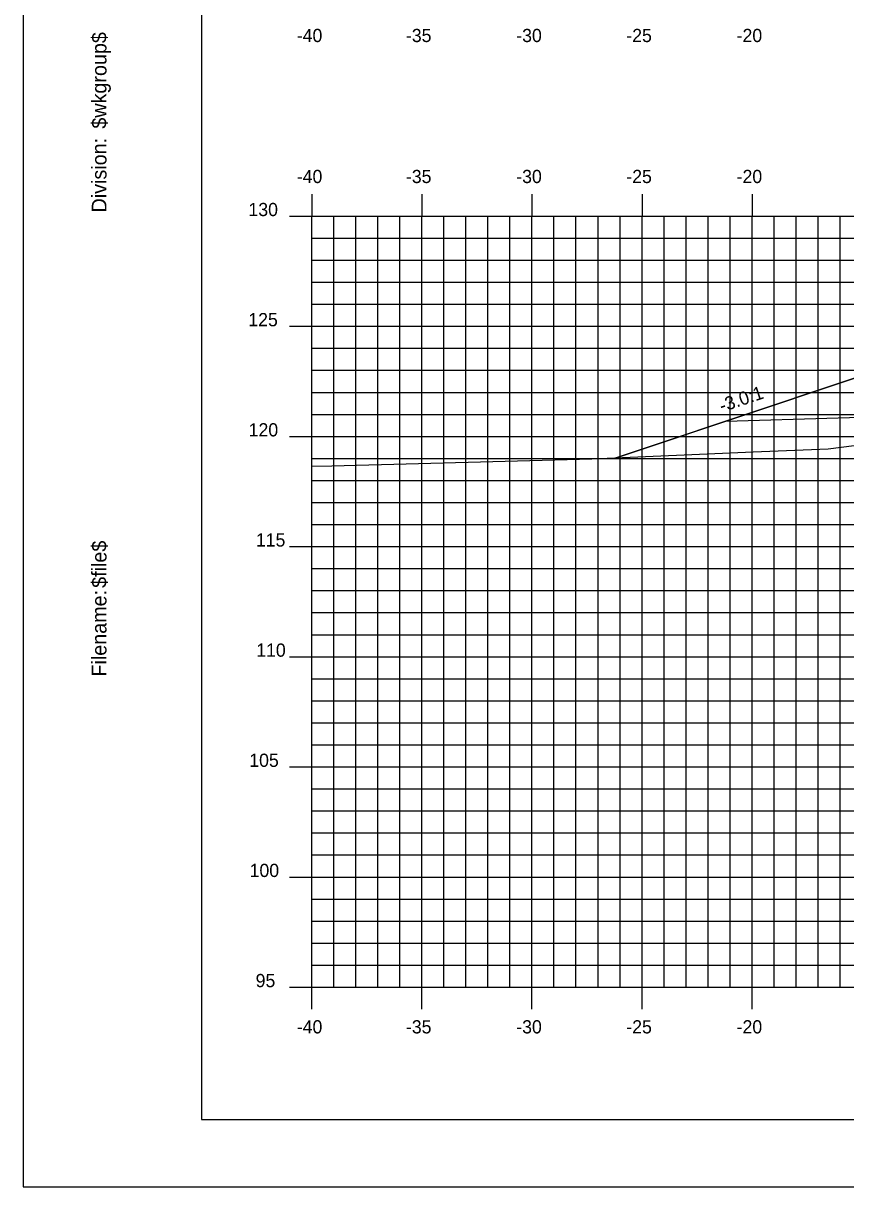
# Model space of a CAD drawing. Extents: x 850598 to 870284, y 366541 to 366651.
# Drawn here: x 855032.9 to 855070.3, y 366541.2 to 366594 of the extents above; entities that cross this region are included whole.
import ezdxf

# ---------------------------------------------------------------- set-up
doc = ezdxf.new("R2010")
doc.units = 0
for name, color, linetype in [('ANNOTATION', 7, 'Continuous'), ('BORDER', 7, 'Continuous'), ('D_Roadway_Centerline', 7, 'Continuous'), ('D_Roadway_SlopeLines', 7, 'Continuous'), ('D_Roadway_SubGrade', 7, 'Continuous'), ('H_V ANNOTATION', 7, 'Continuous'), ('MAJOR', 7, 'Continuous'), ('MINOR', 7, 'Continuous'), ('PLOT BOUNDARY', 7, 'Continuous'), ('S_Roadway_Centerline', 7, 'Continuous')]:
    doc.layers.add(name, color=color, linetype=linetype)

msp = doc.modelspace()

# ---------------------------------------------------------------- linework, layer by layer
at = {"layer": 'BORDER'}
for p, q in [((855041.028, 366649.225), (855041.028, 366544.225)), ((855041.028, 366544.225), (855201.028, 366544.225))]:
    msp.add_line(p, q, dxfattribs=at)
at = {"layer": 'D_Roadway_Centerline'}
msp.add_lwpolyline([(855059.847, 366574.259), (855061.028, 366574.653), (855064.83, 366575.92), (855071.028, 366577.986), (855075.028, 366578.226), (855086.028, 366578.556), (855097.028, 366578.226), (855101.028, 366577.986), (855103.028, 366577.866), (855109.028, 366575.866), (855156.469, 366563.225), (855169.125, 366559.853), (855178.987, 366557.225), (855182.987, 366557.225)], dxfattribs=at)
at = {"layer": 'D_Roadway_SlopeLines'}
for points in [[(855075.028, 366578.226), (855071.028, 366577.986), (855061.028, 366574.653)], [(855061.028, 366574.653), (855059.847, 366574.259)]]:
    msp.add_lwpolyline(points, dxfattribs=at)
at = {"layer": 'D_Roadway_SubGrade'}
msp.add_lwpolyline([(855075.028, 366577.726), (855074.028, 366577.666), (855074.028, 366577.916), (855071.028, 366577.736), (855071.028, 366577.986), (855064.83, 366575.92), (855075.028, 366576.226)], close=True, dxfattribs=at)
at = {"layer": 'MAJOR'}
for p, q in [((855046.028, 366586.227), (855046.028, 366585.225)), ((855046.028, 366586.227), (855046.028, 366585.225)), ((855051.028, 366586.227), (855051.028, 366585.225)), ((855051.028, 366586.227), (855051.028, 366585.225)), ((855056.028, 366586.227), (855056.028, 366585.225)), ((855056.028, 366586.227), (855056.028, 366585.225)), ((855061.028, 366586.227), (855061.028, 366585.225)), ((855061.028, 366586.227), (855061.028, 366585.225)), ((855066.028, 366586.227), (855066.028, 366585.225)), ((855066.028, 366586.227), (855066.028, 366585.225)), ((855045.026, 366585.225), (855046.028, 366585.225)), ((855045.026, 366585.225), (855046.028, 366585.225)), ((855046.028, 366585.225), (855186.028, 366585.225)), ((855046.028, 366550.225), (855046.028, 366585.225)), ((855046.028, 366550.225), (855046.028, 366585.225)), ((855046.028, 366585.225), (855186.028, 366585.225)), ((855046.028, 366585.225), (855186.028, 366585.225)), ((855046.028, 366550.225), (855046.028, 366585.225)), ((855046.028, 366550.225), (855046.028, 366585.225)), ((855046.028, 366585.225), (855186.028, 366585.225)), ((855051.028, 366550.225), (855051.028, 366585.225)), ((855051.028, 366550.225), (855051.028, 366585.225)), ((855056.028, 366550.225), (855056.028, 366585.225)), ((855056.028, 366550.225), (855056.028, 366585.225)), ((855061.028, 366550.225), (855061.028, 366585.225)), ((855061.028, 366550.225), (855061.028, 366585.225)), ((855066.028, 366550.225), (855066.028, 366585.225)), ((855066.028, 366550.225), (855066.028, 366585.225)), ((855045.026, 366580.225), (855046.028, 366580.225)), ((855045.026, 366580.225), (855046.028, 366580.225)), ((855046.028, 366580.225), (855186.028, 366580.225)), ((855046.028, 366580.225), (855186.028, 366580.225)), ((855045.026, 366575.225), (855046.028, 366575.225)), ((855045.026, 366575.225), (855046.028, 366575.225)), ((855046.028, 366575.225), (855186.028, 366575.225)), ((855046.028, 366575.225), (855186.028, 366575.225)), ((855045.026, 366570.225), (855046.028, 366570.225)), ((855045.026, 366570.225), (855046.028, 366570.225)), ((855046.028, 366570.225), (855186.028, 366570.225)), ((855046.028, 366570.225), (855186.028, 366570.225)), ((855045.026, 366565.225), (855046.028, 366565.225)), ((855045.026, 366565.225), (855046.028, 366565.225)), ((855046.028, 366565.225), (855186.028, 366565.225)), ((855046.028, 366565.225), (855186.028, 366565.225)), ((855045.026, 366560.225), (855046.028, 366560.225)), ((855045.026, 366560.225), (855046.028, 366560.225)), ((855046.028, 366560.225), (855186.028, 366560.225)), ((855046.028, 366560.225), (855186.028, 366560.225)), ((855045.026, 366555.225), (855046.028, 366555.225)), ((855045.026, 366555.225), (855046.028, 366555.225)), ((855046.028, 366555.225), (855186.028, 366555.225)), ((855046.028, 366555.225), (855186.028, 366555.225)), ((855045.026, 366550.225), (855046.028, 366550.225)), ((855045.026, 366550.225), (855046.028, 366550.225)), ((855046.028, 366550.225), (855186.028, 366550.225)), ((855046.028, 366550.225), (855186.028, 366550.225)), ((855046.028, 366549.223), (855046.028, 366550.225)), ((855046.028, 366550.225), (855186.028, 366550.225)), ((855046.028, 366550.225), (855186.028, 366550.225)), ((855046.028, 366549.223), (855046.028, 366550.225)), ((855051.028, 366549.223), (855051.028, 366550.225)), ((855051.028, 366549.223), (855051.028, 366550.225)), ((855056.028, 366549.223), (855056.028, 366550.225)), ((855056.028, 366549.223), (855056.028, 366550.225)), ((855061.028, 366549.223), (855061.028, 366550.225)), ((855061.028, 366549.223), (855061.028, 366550.225)), ((855066.028, 366549.223), (855066.028, 366550.225)), ((855066.028, 366549.223), (855066.028, 366550.225))]:
    msp.add_line(p, q, dxfattribs=at)
at = {"layer": 'MINOR'}
for p, q in [((855047.028, 366550.225), (855047.028, 366585.225)), ((855047.028, 366550.225), (855047.028, 366585.225)), ((855048.028, 366550.225), (855048.028, 366585.225)), ((855048.028, 366550.225), (855048.028, 366585.225)), ((855049.028, 366550.225), (855049.028, 366585.225)), ((855049.028, 366550.225), (855049.028, 366585.225)), ((855050.028, 366550.225), (855050.028, 366585.225)), ((855050.028, 366550.225), (855050.028, 366585.225)), ((855052.028, 366550.225), (855052.028, 366585.225)), ((855052.028, 366550.225), (855052.028, 366585.225)), ((855053.028, 366550.225), (855053.028, 366585.225)), ((855053.028, 366550.225), (855053.028, 366585.225)), ((855054.028, 366550.225), (855054.028, 366585.225)), ((855054.028, 366550.225), (855054.028, 366585.225)), ((855055.028, 366550.225), (855055.028, 366585.225)), ((855055.028, 366550.225), (855055.028, 366585.225)), ((855057.028, 366550.225), (855057.028, 366585.225)), ((855057.028, 366550.225), (855057.028, 366585.225)), ((855058.028, 366550.225), (855058.028, 366585.225)), ((855058.028, 366550.225), (855058.028, 366585.225)), ((855059.028, 366550.225), (855059.028, 366585.225)), ((855059.028, 366550.225), (855059.028, 366585.225)), ((855060.028, 366550.225), (855060.028, 366585.225)), ((855060.028, 366550.225), (855060.028, 366585.225)), ((855062.028, 366550.225), (855062.028, 366585.225)), ((855062.028, 366550.225), (855062.028, 366585.225)), ((855063.028, 366550.225), (855063.028, 366585.225)), ((855063.028, 366550.225), (855063.028, 366585.225)), ((855064.028, 366550.225), (855064.028, 366585.225)), ((855064.028, 366550.225), (855064.028, 366585.225)), ((855065.028, 366550.225), (855065.028, 366585.225)), ((855065.028, 366550.225), (855065.028, 366585.225)), ((855067.028, 366550.225), (855067.028, 366585.225)), ((855067.028, 366550.225), (855067.028, 366585.225)), ((855068.028, 366550.225), (855068.028, 366585.225)), ((855068.028, 366550.225), (855068.028, 366585.225)), ((855069.028, 366550.225), (855069.028, 366585.225)), ((855069.028, 366550.225), (855069.028, 366585.225)), ((855070.028, 366550.225), (855070.028, 366585.225)), ((855070.028, 366550.225), (855070.028, 366585.225)), ((855046.028, 366584.225), (855186.028, 366584.225)), ((855046.028, 366584.225), (855047.03, 366584.225)), ((855046.028, 366584.225), (855186.028, 366584.225)), ((855046.028, 366584.225), (855047.03, 366584.225)), ((855046.028, 366583.225), (855186.028, 366583.225)), ((855046.028, 366583.225), (855047.03, 366583.225)), ((855046.028, 366583.225), (855186.028, 366583.225)), ((855046.028, 366583.225), (855047.03, 366583.225)), ((855046.028, 366582.225), (855186.028, 366582.225)), ((855046.028, 366582.225), (855047.03, 366582.225)), ((855046.028, 366582.225), (855186.028, 366582.225)), ((855046.028, 366582.225), (855047.03, 366582.225)), ((855046.028, 366581.225), (855186.028, 366581.225)), ((855046.028, 366581.225), (855047.03, 366581.225)), ((855046.028, 366581.225), (855186.028, 366581.225)), ((855046.028, 366581.225), (855047.03, 366581.225)), ((855046.028, 366579.225), (855186.028, 366579.225)), ((855046.028, 366579.225), (855047.03, 366579.225)), ((855046.028, 366579.225), (855186.028, 366579.225)), ((855046.028, 366579.225), (855047.03, 366579.225)), ((855046.028, 366578.225), (855186.028, 366578.225)), ((855046.028, 366578.225), (855047.03, 366578.225)), ((855046.028, 366578.225), (855186.028, 366578.225)), ((855046.028, 366578.225), (855047.03, 366578.225)), ((855046.028, 366577.225), (855186.028, 366577.225)), ((855046.028, 366577.225), (855047.03, 366577.225)), ((855046.028, 366577.225), (855186.028, 366577.225)), ((855046.028, 366577.225), (855047.03, 366577.225)), ((855046.028, 366576.225), (855186.028, 366576.225)), ((855046.028, 366576.225), (855047.03, 366576.225)), ((855046.028, 366576.225), (855186.028, 366576.225)), ((855046.028, 366576.225), (855047.03, 366576.225)), ((855046.028, 366574.225), (855186.028, 366574.225)), ((855046.028, 366574.225), (855047.03, 366574.225)), ((855046.028, 366574.225), (855186.028, 366574.225)), ((855046.028, 366574.225), (855047.03, 366574.225)), ((855046.028, 366573.225), (855186.028, 366573.225)), ((855046.028, 366573.225), (855047.03, 366573.225)), ((855046.028, 366573.225), (855186.028, 366573.225)), ((855046.028, 366573.225), (855047.03, 366573.225)), ((855046.028, 366572.225), (855186.028, 366572.225)), ((855046.028, 366572.225), (855047.03, 366572.225)), ((855046.028, 366572.225), (855186.028, 366572.225)), ((855046.028, 366572.225), (855047.03, 366572.225)), ((855046.028, 366571.225), (855186.028, 366571.225)), ((855046.028, 366571.225), (855047.03, 366571.225)), ((855046.028, 366571.225), (855186.028, 366571.225)), ((855046.028, 366571.225), (855047.03, 366571.225)), ((855046.028, 366569.225), (855186.028, 366569.225)), ((855046.028, 366569.225), (855047.03, 366569.225)), ((855046.028, 366569.225), (855186.028, 366569.225)), ((855046.028, 366569.225), (855047.03, 366569.225)), ((855046.028, 366568.225), (855186.028, 366568.225)), ((855046.028, 366568.225), (855047.03, 366568.225)), ((855046.028, 366568.225), (855186.028, 366568.225)), ((855046.028, 366568.225), (855047.03, 366568.225)), ((855046.028, 366567.225), (855186.028, 366567.225)), ((855046.028, 366567.225), (855047.03, 366567.225)), ((855046.028, 366567.225), (855186.028, 366567.225)), ((855046.028, 366567.225), (855047.03, 366567.225)), ((855046.028, 366566.225), (855186.028, 366566.225)), ((855046.028, 366566.225), (855047.03, 366566.225)), ((855046.028, 366566.225), (855186.028, 366566.225)), ((855046.028, 366566.225), (855047.03, 366566.225)), ((855046.028, 366564.225), (855186.028, 366564.225)), ((855046.028, 366564.225), (855047.03, 366564.225)), ((855046.028, 366564.225), (855186.028, 366564.225)), ((855046.028, 366564.225), (855047.03, 366564.225)), ((855046.028, 366563.225), (855186.028, 366563.225)), ((855046.028, 366563.225), (855047.03, 366563.225)), ((855046.028, 366563.225), (855186.028, 366563.225)), ((855046.028, 366563.225), (855047.03, 366563.225)), ((855046.028, 366562.225), (855186.028, 366562.225)), ((855046.028, 366562.225), (855047.03, 366562.225)), ((855046.028, 366562.225), (855186.028, 366562.225)), ((855046.028, 366562.225), (855047.03, 366562.225)), ((855046.028, 366561.225), (855186.028, 366561.225)), ((855046.028, 366561.225), (855047.03, 366561.225)), ((855046.028, 366561.225), (855186.028, 366561.225)), ((855046.028, 366561.225), (855047.03, 366561.225)), ((855046.028, 366559.225), (855186.028, 366559.225)), ((855046.028, 366559.225), (855047.03, 366559.225)), ((855046.028, 366559.225), (855186.028, 366559.225)), ((855046.028, 366559.225), (855047.03, 366559.225)), ((855046.028, 366558.225), (855186.028, 366558.225)), ((855046.028, 366558.225), (855047.03, 366558.225)), ((855046.028, 366558.225), (855186.028, 366558.225)), ((855046.028, 366558.225), (855047.03, 366558.225)), ((855046.028, 366557.225), (855186.028, 366557.225)), ((855046.028, 366557.225), (855047.03, 366557.225)), ((855046.028, 366557.225), (855186.028, 366557.225)), ((855046.028, 366557.225), (855047.03, 366557.225)), ((855046.028, 366556.225), (855186.028, 366556.225)), ((855046.028, 366556.225), (855047.03, 366556.225)), ((855046.028, 366556.225), (855186.028, 366556.225)), ((855046.028, 366556.225), (855047.03, 366556.225)), ((855046.028, 366554.225), (855186.028, 366554.225)), ((855046.028, 366554.225), (855047.03, 366554.225)), ((855046.028, 366554.225), (855186.028, 366554.225)), ((855046.028, 366554.225), (855047.03, 366554.225)), ((855046.028, 366553.225), (855186.028, 366553.225)), ((855046.028, 366553.225), (855047.03, 366553.225)), ((855046.028, 366553.225), (855186.028, 366553.225)), ((855046.028, 366553.225), (855047.03, 366553.225)), ((855046.028, 366552.225), (855186.028, 366552.225)), ((855046.028, 366552.225), (855047.03, 366552.225)), ((855046.028, 366552.225), (855186.028, 366552.225)), ((855046.028, 366552.225), (855047.03, 366552.225)), ((855046.028, 366551.225), (855186.028, 366551.225)), ((855046.028, 366551.225), (855047.03, 366551.225)), ((855046.028, 366551.225), (855186.028, 366551.225)), ((855046.028, 366551.225), (855047.03, 366551.225))]:
    msp.add_line(p, q, dxfattribs=at)
at = {"layer": 'PLOT BOUNDARY'}
msp.add_lwpolyline([(855032.935, 366541.166), (855202.935, 366541.166), (855202.935, 366651.166), (855032.935, 366651.166)], close=True, dxfattribs=at)
at = {"layer": 'S_Roadway_Centerline'}
msp.add_lwpolyline([(855046.028, 366573.871), (855046.947, 366573.897), (855058.745, 366574.213), (855066.065, 366574.519), (855069.483, 366574.665), (855070.655, 366574.806), (855081.226, 366575.266), (855086.437, 366575.53), (855086.455, 366575.526), (855087.019, 366575.539), (855090.548, 366575.541), (855092.625, 366575.597), (855099.341, 366575.64), (855101.671, 366575.699), (855110.583, 366576.14), (855112.209, 366576.262), (855117.648, 366576.768), (855118.246, 366576.97), (855128.685, 366577.405), (855133.027, 366577.563)], dxfattribs=at)

# ---------------------------------------------------------------- texts
at = {"layer": 'ANNOTATION'}
msp.add_text('-3.0:1', height=0.6, rotation=18.4348, dxfattribs=at).set_placement((855064.649, 366576.314))
at = {"layer": 'BORDER'}
for s, p in [('$wkgroup$', (855036.713, 366589.195)), ('Division:', (855036.713, 366585.391)), ('$file$', (855036.713, 366568.351)), ('Filename:', (855036.713, 366564.324))]:
    msp.add_text(s, height=0.6696, rotation=90, dxfattribs=at).set_placement(p)
at = {"layer": 'H_V ANNOTATION'}
for s, p in [('-40', (855045.353, 366593.125)), ('-35', (855050.308, 366593.125)), ('-30', (855055.316, 366593.125)), ('-25', (855060.313, 366593.125)), ('-20', (855065.321, 366593.125)), ('-40', (855045.353, 366586.725)), ('-35', (855050.308, 366586.725)), ('-30', (855055.316, 366586.725)), ('-25', (855060.313, 366586.725)), ('-20', (855065.321, 366586.725)), ('130', (855043.158, 366585.225)), ('125', (855043.152, 366580.225)), ('120', (855043.168, 366575.225)), ('115', (855043.495, 366570.225)), ('110', (855043.511, 366565.225)), ('105', (855043.195, 366560.225)), ('100', (855043.211, 366555.225)), ('95', (855043.484, 366550.225)), ('-40', (855045.353, 366548.125)), ('-35', (855050.308, 366548.125)), ('-30', (855055.316, 366548.125)), ('-25', (855060.313, 366548.125)), ('-20', (855065.321, 366548.125))]:
    msp.add_text(s, height=0.6, dxfattribs=at).set_placement(p)

doc.saveas('drawing.dxf')
